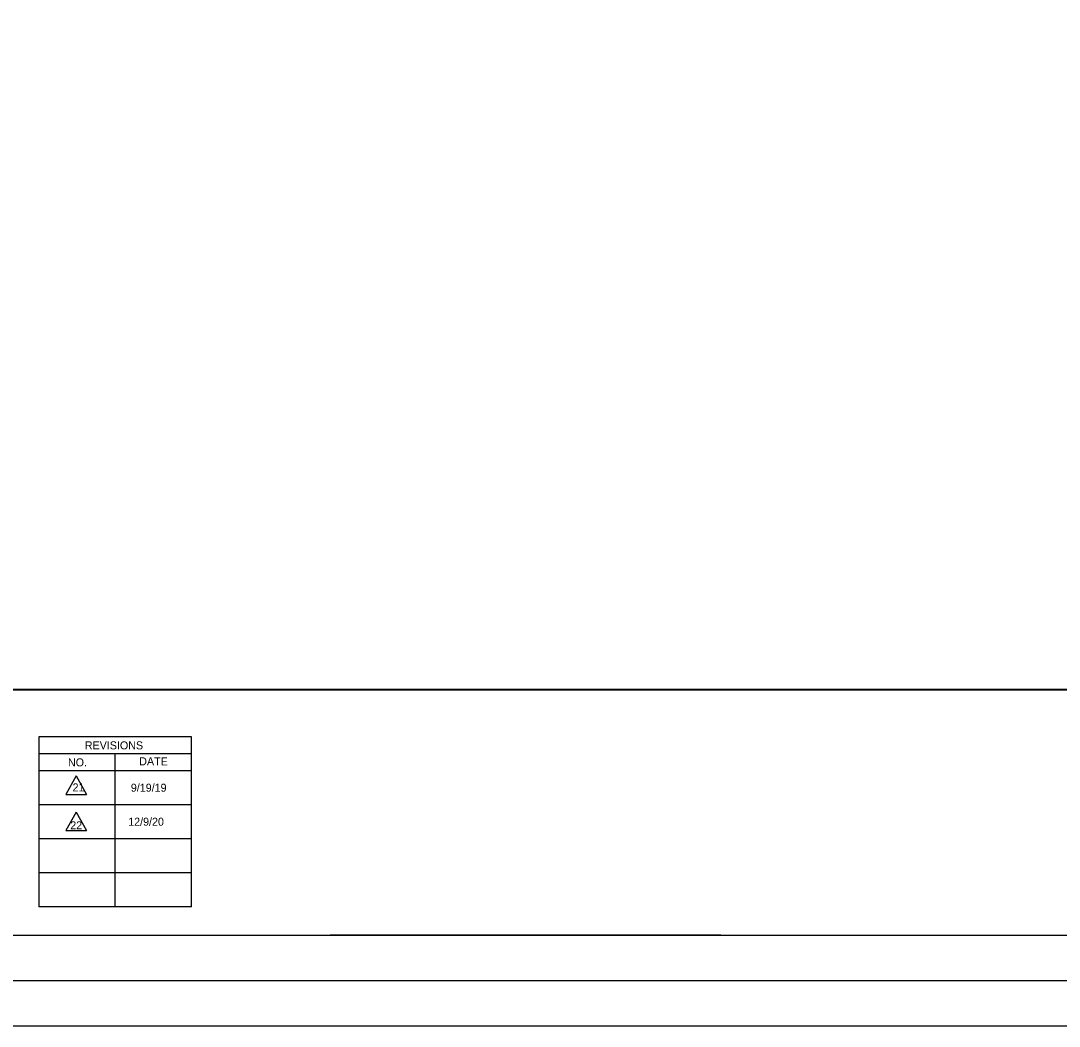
# Model space of a CAD drawing. Extents: x -2251 to 10196, y -13470 to 1199.
# Drawn here: x 5666 to 6237, y -1451 to -898 of the extents above; entities that cross this region are included whole.
import ezdxf

# ---------------------------------------------------------------- set-up
doc = ezdxf.new("R2010")
doc.units = 0
for name, color, linetype in [('RD_SHT_Bndy', 7, 'Continuous'), ('RD_SHT_Iplotshp', 7, 'Continuous'), ('RD_SHT_Misc1', 7, 'Continuous'), ('RD_SHT_Snap', 7, 'Continuous'), ('RD_SHT_TX', 7, 'Continuous'), ('RD_TX_RoadID', 7, 'Continuous')]:
    doc.layers.add(name, color=color, linetype=linetype)

msp = doc.modelspace()

# ---------------------------------------------------------------- linework, layer by layer
at = {"layer": 'RD_SHT_Bndy'}
for p, q in [((5103.1, -1400.65), (6778.1, -1400.65)), ((6050.94, -1400.65), (5836.06, -1400.65)), ((6791.65, -1425.65), (5031.65, -1425.65)), ((6791.6, -1450.7), (5031.6, -1450.65))]:
    msp.add_line(p, q, dxfattribs=at)
msp.add_lwpolyline([(5153.4, -401.26), (6731.08, -401.26), (6731.08, -1265.57), (5153.4, -1265.57)], close=True, dxfattribs=at)
at = {"layer": 'RD_SHT_Iplotshp'}
msp.add_lwpolyline([(4996.65, -325.65), (6796.65, -325.65), (6796.65, -1425.65), (4996.65, -1425.65)], close=True, dxfattribs=at)
at = {"layer": 'RD_SHT_Misc1'}
msp.add_lwpolyline([(6796.65, -1425.65), (6796.68, -325.65), (5096.68, -325.6), (5096.65, -1425.6)], close=True, dxfattribs=at)
at = {"layer": 'RD_SHT_Snap'}
msp.add_lwpolyline([(5008.15, -325.65), (6808.15, -325.65), (6808.15, -1425.65), (5008.15, -1425.65)], close=True, dxfattribs=at)
at = {"layer": 'RD_SHT_TX'}
for p, q in [((5759.82, -1291.56), (5675.82, -1291.56)), ((5675.82, -1291.56), (5675.82, -1385.05)), ((5759.82, -1385.05), (5759.82, -1291.56)), ((5759.82, -1300.91), (5675.82, -1300.91)), ((5717.82, -1385.05), (5717.82, -1300.91)), ((5759.82, -1310.25), (5675.82, -1310.25)), ((5696.37, -1313.04), (5690.67, -1323.18)), ((5696.37, -1313.04), (5702.06, -1323.18)), ((5690.67, -1323.18), (5702.06, -1323.18)), ((5759.82, -1328.95), (5675.82, -1328.95)), ((5696.37, -1332.93), (5690.67, -1343.07)), ((5696.37, -1332.93), (5702.06, -1343.07)), ((5759.82, -1347.65), (5675.82, -1347.65)), ((5690.67, -1343.07), (5702.06, -1343.07)), ((5759.82, -1366.35), (5675.82, -1366.35)), ((5759.82, -1385.05), (5675.82, -1385.05))]:
    msp.add_line(p, q, dxfattribs=at)
at = {"layer": 'RD_TX_RoadID'}
msp.add_lwpolyline([(5150.54, -1265.73), (6733.93, -1265.73), (6733.93, -462.61), (5150.54, -462.61)], close=True, dxfattribs=at)

# ---------------------------------------------------------------- texts
at = {"layer": 'RD_SHT_TX'}
for s, height, rotation, p in [('REVISIONS', 4.4, 360, (5701.1, -1298.43)), ('NO.', 4.4, 360, (5691.84, -1307.78)), ('DATE', 4.408, 359.7246, (5731, -1307.19))]:
    msp.add_text(s, height=height, rotation=rotation, dxfattribs=at).set_placement(p)
for s, p in [('21', (5694.35, -1321.54)), ('9/19/19', (5726.41, -1321.72)), ('12/9/20', (5724.96, -1340.42)), ('22', (5693.07, -1342.42))]:
    msp.add_text(s, height=4.4, dxfattribs=at).set_placement(p)

doc.saveas('drawing.dxf')
